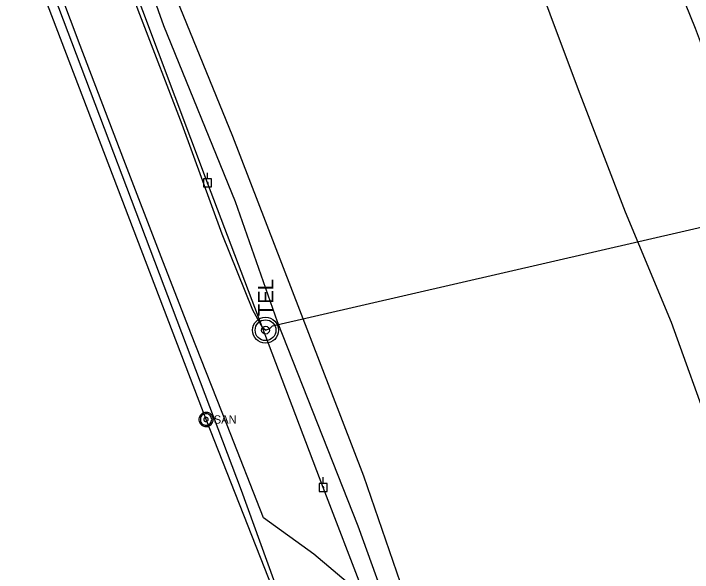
# Model space of a CAD drawing. Extents: x 596028 to 606371, y 330010 to 403088.
# Drawn here: x 602160.7 to 602474.4, y 353912.9 to 354171.1 of the extents above; entities that cross this region are included whole.
import ezdxf

# ---------------------------------------------------------------- set-up
doc = ezdxf.new("R2010")
doc.units = 0
for name, color, linetype in [('E_FTMS_Conduit', 7, 'Continuous'), ('E_UTL_EPowerPole', 7, 'Continuous'), ('E_UTL_FO_UG_QWEST', 7, 'Continuous'), ('E_UTL_G_UG', 7, 'Continuous'), ('E_UTL_Overhead', 7, 'Continuous'), ('E_UTL_SAN_MH', 7, 'Continuous'), ('E_UTL_SAN_UG', 7, 'Continuous'), ('E_UTL_T_MH', 7, 'Continuous'), ('E_UTL_T_UG', 7, 'Continuous'), ('E_UTL_W_UG', 7, 'Continuous')]:
    doc.layers.add(name, color=color, linetype=linetype)

msp = doc.modelspace()

# ---------------------------------------------------------------- linework, layer by layer
at = {"layer": 'E_FTMS_Conduit'}
msp.add_lwpolyline([(602351.42, 353873.57), (602322.54, 353957.36), (602293.02, 354034.05), (602262.08, 354114.29), (602230.08, 354192.55), (602200.4, 354271.32), (602170.28, 354351.31), (602140.88, 354433.86), (602112.62, 354515.81), (602085, 354598.61), (602067.34, 354669.21), (602066.29, 354688.62), (602064.39, 354757.76), (602058.11, 354796.13), (602053.67, 354827.96), (602039.53, 354885.64), (602027.81, 354941.56), (602014.68, 354998.28)], dxfattribs=at)
at = {"layer": 'E_UTL_EPowerPole'}
for points in [[(602250.34, 354094.72), (602250.34, 354097.63)], [(602252.18, 354094.72), (602248.49, 354094.72)], [(602248.49, 354094.72), (602248.49, 354091.03)], [(602250.61, 354092.88), (602250.6, 354092.92), (602250.59, 354092.97), (602250.57, 354093.01), (602250.54, 354093.04), (602250.51, 354093.07), (602250.47, 354093.1), (602250.42, 354093.11), (602250.38, 354093.12), (602250.33, 354093.11), (602250.29, 354093.1), (602250.25, 354093.09), (602250.21, 354093.06), (602250.18, 354093.03), (602250.16, 354092.99), (602250.14, 354092.95), (602250.13, 354092.9), (602250.13, 354092.86), (602250.14, 354092.81), (602250.16, 354092.77), (602250.18, 354092.73), (602250.21, 354092.7), (602250.25, 354092.67), (602250.29, 354092.65), (602250.33, 354092.64), (602250.38, 354092.64), (602250.42, 354092.65), (602250.47, 354092.66), (602250.51, 354092.68), (602250.54, 354092.71), (602250.57, 354092.75), (602250.59, 354092.79), (602250.6, 354092.83), (602250.61, 354092.88)], [(602252.18, 354091.03), (602252.18, 354094.72)], [(602248.49, 354091.03), (602252.18, 354091.03)], [(602303.79, 353954.03), (602303.79, 353956.94)], [(602305.63, 353954.03), (602301.94, 353954.03)], [(602301.94, 353954.03), (602301.94, 353950.34)], [(602304.06, 353952.18), (602304.05, 353952.23), (602304.04, 353952.27), (602304.02, 353952.31), (602303.99, 353952.35), (602303.96, 353952.38), (602303.92, 353952.4), (602303.88, 353952.42), (602303.83, 353952.42), (602303.79, 353952.42), (602303.74, 353952.41), (602303.7, 353952.39), (602303.66, 353952.36), (602303.63, 353952.33), (602303.61, 353952.29), (602303.59, 353952.25), (602303.58, 353952.21), (602303.58, 353952.16), (602303.59, 353952.12), (602303.61, 353952.07), (602303.63, 353952.04), (602303.66, 353952), (602303.7, 353951.98), (602303.74, 353951.96), (602303.79, 353951.95), (602303.83, 353951.95), (602303.88, 353951.95), (602303.92, 353951.97), (602303.96, 353951.99), (602303.99, 353952.02), (602304.02, 353952.06), (602304.04, 353952.1), (602304.05, 353952.14), (602304.06, 353952.18)], [(602305.63, 353950.34), (602305.63, 353954.03)], [(602301.94, 353950.34), (602305.63, 353950.34)]]:
    msp.add_lwpolyline(points, dxfattribs=at)
at = {"layer": 'E_UTL_FO_UG_QWEST'}
msp.add_lwpolyline([(602351.85, 353846.05), (602319.93, 353934.36), (602282.62, 354028.66), (602263.22, 354084.13), (602230.09, 354165.45), (602187.47, 354285.66), (602162.47, 354348.95), (602140.63, 354410.73), (602113.69, 354479.95), (602092.7, 354536.66), (602047.81, 354651.5), (602007.05, 354768.05), (601964.2, 354880.99), (601937.01, 354962.87)], dxfattribs=at)
at = {"layer": 'E_UTL_G_UG'}
for points in [[(602317.34, 353906.33), (602299.51, 353921.31), (602276.11, 353938.2), (602259.37, 353980.94), (602242.57, 354023.5), (602228.81, 354058.82), (602211.65, 354103.59), (602191.45, 354156.33), (602174.07, 354202.81), (602158.52, 354244.95), (602129.02, 354322.57), (602121.82, 354355.1), (602111.65, 354404.16), (602102.92, 354449.27)], [(602381.42, 353627.49), (602307.53, 353835.96), (602266.02, 353950.82), (602151.72, 354252.5), (602084.88, 354419.03)]]:
    msp.add_lwpolyline(points, dxfattribs=at)
at = {"layer": 'E_UTL_Overhead'}
msp.add_lwpolyline([(602786.89, 352671.3), (602719.9, 352862.04), (602644.85, 353058), (602574.25, 353244.39), (602502.81, 353432.28), (602428.67, 353624.2), (602360.66, 353804.33), (602303.82, 353952.18), (602250.37, 354092.88), (602197.72, 354232.78), (602144.03, 354374.9), (602091.31, 354515.03), (602040.95, 354648.65), (601976.43, 354817.48), (601911.13, 354985.41), (601846.94, 355153.54), (601811.73, 355320.66), (601775.11, 355493.17)], dxfattribs=at)
at = {"layer": 'E_UTL_SAN_MH'}
for points in [[(602252.91, 353983.6), (602252.85, 353984.23), (602252.68, 353984.83), (602252.39, 353985.39), (602252, 353985.88), (602251.53, 353986.29), (602250.98, 353986.6), (602250.39, 353986.81), (602249.77, 353986.9), (602249.14, 353986.87), (602248.53, 353986.72), (602247.96, 353986.46), (602247.45, 353986.1), (602247.02, 353985.64), (602246.68, 353985.12), (602246.45, 353984.53), (602246.33, 353983.92), (602246.33, 353983.29), (602246.45, 353982.67), (602246.68, 353982.09), (602247.02, 353981.56), (602247.45, 353981.11), (602247.96, 353980.75), (602248.53, 353980.48), (602249.14, 353980.34), (602249.77, 353980.31), (602250.39, 353980.4), (602250.98, 353980.6), (602251.53, 353980.92), (602252, 353981.33), (602252.39, 353981.82), (602252.68, 353982.38), (602252.85, 353982.98), (602252.91, 353983.6)], [(602252.25, 353983.6), (602252.21, 353984.1), (602252.06, 353984.58), (602251.83, 353985.03), (602251.52, 353985.42), (602251.14, 353985.75), (602250.71, 353986), (602250.24, 353986.17), (602249.74, 353986.24), (602249.24, 353986.22), (602248.75, 353986.1), (602248.29, 353985.89), (602247.88, 353985.6), (602247.54, 353985.24), (602247.27, 353984.81), (602247.08, 353984.35), (602246.99, 353983.85), (602246.99, 353983.35), (602247.08, 353982.86), (602247.27, 353982.39), (602247.54, 353981.97), (602247.88, 353981.61), (602248.29, 353981.32), (602248.75, 353981.11), (602249.24, 353980.99), (602249.74, 353980.97), (602250.24, 353981.04), (602250.71, 353981.2), (602251.14, 353981.45), (602251.52, 353981.78), (602251.83, 353982.18), (602252.06, 353982.62), (602252.21, 353983.1), (602252.25, 353983.6)], [(602250.6, 353983.6), (602250.59, 353983.79), (602250.53, 353983.97), (602250.45, 353984.14), (602250.33, 353984.29), (602250.19, 353984.41), (602250.02, 353984.5), (602249.85, 353984.57), (602249.66, 353984.59), (602249.47, 353984.58), (602249.29, 353984.54), (602249.12, 353984.46), (602248.96, 353984.35), (602248.83, 353984.22), (602248.73, 353984.06), (602248.66, 353983.88), (602248.63, 353983.7), (602248.63, 353983.51), (602248.66, 353983.32), (602248.73, 353983.15), (602248.83, 353982.99), (602248.96, 353982.85), (602249.12, 353982.75), (602249.29, 353982.67), (602249.47, 353982.62), (602249.66, 353982.61), (602249.85, 353982.64), (602250.02, 353982.7), (602250.19, 353982.8), (602250.33, 353982.92), (602250.45, 353983.07), (602250.53, 353983.24), (602250.59, 353983.42), (602250.6, 353983.6)]]:
    msp.add_lwpolyline(points, dxfattribs=at)
at = {"layer": 'E_UTL_SAN_UG'}
for p, q in [((602249.61, 353983.6), (602167.57, 354198.47)), ((602333.91, 353770.14), (602249.61, 353983.6))]:
    msp.add_line(p, q, dxfattribs=at)
at = {"layer": 'E_UTL_T_MH'}
for radius in [6, 4.8, 1.8]:
    msp.add_circle((602277.11, 354024.85), radius, dxfattribs=at)
at = {"layer": 'E_UTL_T_UG'}
for points in [[(602277.12, 354024.84), (602275.9, 354025.79), (602271.19, 354034.04), (602257.11, 354069.18), (602238.52, 354119.88), (602218.97, 354170.73), (602195.54, 354232.96), (602177.81, 354279.84), (602156.27, 354337.93), (602146, 354364.5), (602134.55, 354396.96), (602134.13, 354398.48), (602133.37, 354399.92), (602133.32, 354399.98), (602108.76, 354458.26), (602099.6, 354477.68), (602077.72, 354518.75), (602048.44, 354569.23), (602021.09, 354609.67), (601988.11, 354655.51), (601961.83, 354689.67), (601934.23, 354725.47)], [(602514.41, 354079.79), (602513.8, 354089.52), (602489.38, 354132.5), (602482.72, 354145.77), (602475.84, 354164.25), (602461.64, 354199.4), (602454.84, 354217.73), (602429.18, 354279.56)], [(602277.12, 354024.84), (602279.06, 354025.69), (602280.38, 354026.9), (602513.83, 354080.67)]]:
    msp.add_lwpolyline(points, dxfattribs=at)
at = {"layer": 'E_UTL_W_UG'}
msp.add_lwpolyline([(602519.71, 353882.33), (602499.1, 353932.56), (602483.38, 353976.73), (602464.69, 354028.43), (602443.41, 354079.4), (602421.75, 354135.84), (602395.59, 354205.97), (602374.82, 354260.73), (602361.49, 354295.49), (602335.95, 354363.85), (602321.82, 354406.9), (602309.64, 354441.14), (602292.34, 354494.31), (602270.51, 354564.09), (602246.81, 354642.45), (602227.76, 354713.42), (602213.41, 354781.39), (602204.98, 354829.36), (602198.21, 354880.51), (602190.23, 354962.78)], dxfattribs=at)

# ---------------------------------------------------------------- texts
at = {"layer": 'E_UTL_SAN_MH'}
msp.add_text('SAN', height=3.849, dxfattribs=at).set_placement((602253.18, 353981.66))
at = {"layer": 'E_UTL_T_MH'}
msp.add_text('TEL', height=6.998, rotation=90, dxfattribs=at).set_placement((602280.65, 354031.33))

doc.saveas('drawing.dxf')
